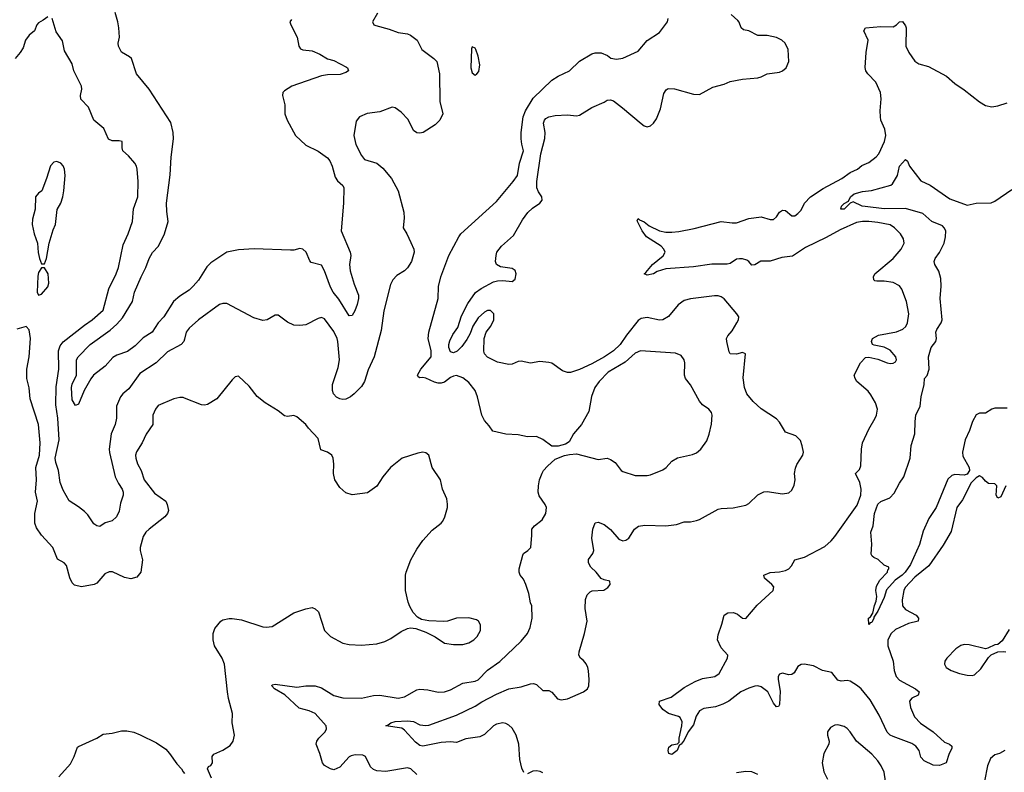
# Model space of a CAD drawing. Header units: inches. Extents: x 1384664 to 1536621, y 460766 to 646467.
# Tile 296 of 488: x 1488928 to 1495332, y 541707 to 546603. Entities that reach past the tile are written whole.
import ezdxf

# ---------------------------------------------------------------- set-up
doc = ezdxf.new("R2010")
doc.units = ezdxf.units.IN
doc.header["$MEASUREMENT"] = 0
doc.layers.add('B4584', color=7, linetype='Continuous')
doc.layers.add('B4594', color=7, linetype='Continuous')

msp = doc.modelspace()

# ---------------------------------------------------------------- linework, layer by layer
at = {"layer": 'B4584', "color": 5}
for points, elevation in [([(1489110, 546621.2), (1489081.1, 546598.9), (1489050, 546582.7), (1489039.1, 546570), (1489024.4, 546530), (1488990, 546501.3), (1488966.3, 546470), (1488950, 546419.3), (1488931.3, 546388.7), (1488898.4, 546350)], 740), ([(1490000, 544824.5), (1489970, 544804.5), (1489928.2, 544770), (1489865, 544670), (1489829, 544630), (1489790.2, 544570), (1489730, 544533.5), (1489678.2, 544481.8), (1489630, 544444.4), (1489559.7, 544420.3), (1489533.9, 544406.1), (1489483.1, 544350), (1489408.4, 544290), (1489390, 544267.3), (1489347.4, 544190), (1489310, 544102.7), (1489290, 544093.2), (1489270, 544129.3), (1489264.7, 544210), (1489268.5, 544231.5), (1489296.8, 544290), (1489298, 544390), (1489307.4, 544410), (1489385.5, 544490), (1489515.6, 544584.4), (1489558.7, 544621.3), (1489595.4, 544664.6), (1489661.1, 544770), (1489674.6, 544830), (1489717.1, 544930), (1489748, 544990), (1489770.5, 545050), (1489792.4, 545087.6), (1489830, 545130.3), (1489870, 545210.3), (1489893.1, 545290), (1489884.1, 545355.9), (1489882.5, 545410), (1489906.7, 545593.3), (1489912.4, 545707.6), (1489927.2, 545827.2), (1489926.4, 545870), (1489910, 545935.1), (1489769.6, 546150), (1489687.3, 546250), (1489655.1, 546350), (1489642, 546362), (1489590.9, 546390.9), (1489571.1, 546430), (1489569, 546450), (1489576.4, 546490), (1489572.4, 546550), (1489567.1, 546590), (1489548.6, 546650)], 720), ([(1490000, 544525.5), (1489996.1, 544510), (1489977.4, 544490), (1489890, 544441.6), (1489814.7, 544370), (1489710, 544302.2), (1489638.2, 544201.8), (1489599.3, 544170), (1489584.2, 544150), (1489557.8, 544090), (1489556.9, 544010), (1489547.7, 543970), (1489522.7, 543910), (1489510.2, 543810), (1489511.6, 543788.4), (1489548.7, 543630), (1489570, 543585.7), (1489594.7, 543550), (1489600.7, 543530), (1489599.7, 543510), (1489582.7, 543457.3), (1489575, 543405), (1489557, 543370), (1489530, 543342.4), (1489484.7, 543330), (1489450, 543306.6), (1489430, 543309.7), (1489410, 543324.4), (1489370, 543382.4), (1489350, 543403.6), (1489310, 543435.1), (1489250, 543472.3), (1489210, 543542), (1489190, 543593.2), (1489180.7, 543670), (1489161.9, 543721.9), (1489158.9, 543750), (1489184.8, 543870), (1489176.7, 544010), (1489162.6, 544097.4), (1489164.5, 544215.5), (1489182.7, 544330), (1489180.1, 544450), (1489190, 544482.4), (1489210, 544507), (1489350, 544616.5), (1489399.5, 544650), (1489470, 544714), (1489507, 544853), (1489555.1, 544950), (1489569.7, 544990), (1489601.1, 545138.9), (1489634.3, 545210), (1489662.4, 545290), (1489666.9, 545373.1), (1489696.2, 545450), (1489697.4, 545550), (1489692.8, 545630), (1489688.2, 545650), (1489676.4, 545670), (1489636.4, 545716.4), (1489599.6, 545750), (1489594, 545770), (1489594, 545810), (1489575.1, 545815.1), (1489530, 545815.1), (1489506.4, 545826.4), (1489474.7, 545894.7), (1489410, 545949.3), (1489374.7, 546034.7), (1489326.1, 546086.1), (1489323.1, 546110), (1489331, 546150), (1489329.6, 546170), (1489279.7, 546270), (1489270, 546316), (1489219.3, 546399.3), (1489205.6, 546465.6), (1489164.9, 546524.9), (1489139.3, 546610)], 740), ([(1490000, 544140.6), (1489990, 544144.5), (1489970, 544144.5), (1489930, 544136), (1489827.4, 544092.6), (1489810, 544069.2), (1489794.4, 544030), (1489794, 543970), (1489750, 543906), (1489724.9, 543850), (1489687.4, 543792.6), (1489681.6, 543770), (1489682.5, 543750), (1489693.4, 543713.4), (1489717.6, 543670), (1489737.6, 543610), (1489803.9, 543523.9), (1489877.3, 543470), (1489887.7, 543450), (1489895.5, 543410), (1489888.4, 543390), (1489872, 543370), (1489770, 543289.7), (1489749, 543270), (1489730, 543240.9), (1489711.5, 543170), (1489711.5, 543150), (1489726.7, 543090), (1489715.8, 543010), (1489690, 542976.2), (1489650, 542966), (1489610, 542974.6), (1489530.5, 543010.5), (1489509.4, 543010.6), (1489482.1, 542997.9), (1489430, 542938), (1489411.8, 542928.2), (1489330, 542914), (1489285.1, 542925.1), (1489270, 542939), (1489253, 542973), (1489233, 543053), (1489217.2, 543070), (1489173.6, 543093.6), (1489143.6, 543170), (1489069.8, 543249.8), (1489038, 543298), (1489027.1, 543327.1), (1489026, 543390), (1489043.2, 543470), (1489030.5, 543530), (1489037.5, 543610), (1489033.7, 543690), (1489056.5, 543770), (1489060.6, 543850), (1489050.8, 543970), (1488996.4, 544136.4), (1488988.4, 544208.4), (1488974.5, 544270), (1488974.7, 544330), (1488989.6, 544410), (1488998, 544530), (1488990, 544586), (1488970, 544608), (1488910, 544589)], 760), ([(1489182.3, 541677.7), (1489257.5, 541762.5), (1489281.6, 541810), (1489303.7, 541870), (1489310, 541876.3), (1489428.7, 541930), (1489470, 541956.3), (1489530, 541962), (1489590, 541976.4), (1489623.8, 541976.2), (1489670, 541967.4), (1489710.8, 541950.8), (1489818.3, 541898.3), (1489877.4, 541857.4), (1489903.1, 541830), (1489950, 541762.8), (1489981, 541730), (1489991.3, 541710), (1490000, 541699.6)], 760)]:
    msp.add_lwpolyline(points, dxfattribs=dict(at, elevation=elevation))
at = {"layer": 'B4584', "color": 5, "elevation": 760}
for points in [[(1489170, 545680.9), (1489150, 545676), (1489127.4, 545652.6), (1489102, 545570), (1489071, 545490), (1489050, 545475.3), (1489030.8, 545450), (1489028.4, 545370), (1489010, 545306), (1489008.4, 545270), (1489021.6, 545210), (1489044, 545150), (1489047.9, 545087.9), (1489056, 545050), (1489070, 545014), (1489090, 545014), (1489102, 545050), (1489119.3, 545150), (1489144.5, 545235.5), (1489161.2, 545270), (1489172.5, 545367.5), (1489196, 545410), (1489209.4, 545450), (1489215.6, 545490), (1489224.2, 545590), (1489218.7, 545630), (1489210, 545653.2), (1489196, 545670)], [(1489090, 544988), (1489070, 544988), (1489050, 544958), (1489045.2, 544934.8), (1489041, 544830), (1489050, 544812), (1489070, 544818), (1489110, 544864.7), (1489118, 544890), (1489112.3, 544950)]]:
    msp.add_lwpolyline(points, close=True, dxfattribs=at)
at = {"layer": 'B4594', "color": 5}
for points, elevation in [([(1491255.3, 546644.7), (1491222.8, 546590), (1491224, 546584), (1491231, 546570), (1491244.8, 546564.8), (1491330, 546542.2), (1491390, 546519.7), (1491450, 546511.3), (1491470, 546502.6), (1491514, 546470), (1491543.1, 546410), (1491622.4, 546350), (1491640.3, 546330), (1491658.5, 546250), (1491660.7, 546070), (1491680.9, 545990), (1491659.6, 545950), (1491630, 545918), (1491553, 545870), (1491530, 545864.4), (1491510, 545866), (1491490, 545883), (1491454.2, 545954.2), (1491410, 546002.4), (1491370, 546029.8), (1491350, 546033.1), (1491270, 546004.2), (1491188.1, 545991.9), (1491138.8, 545970), (1491116.4, 545943.6), (1491100.3, 545850), (1491114.4, 545790), (1491150, 545719.1), (1491170, 545692.7), (1491250, 545670.4), (1491290, 545638), (1491346, 545570), (1491390.4, 545490), (1491427, 545350), (1491428.6, 545311.4), (1491422.8, 545250), (1491446.8, 545210), (1491472.8, 545152.8), (1491490.7, 545110), (1491494, 545090), (1491476.3, 545030), (1491450.5, 544989.5), (1491431, 544970), (1491380.3, 544939.7), (1491354, 544910), (1491339.2, 544880.8), (1491295.8, 544710), (1491278, 544582), (1491233.8, 544410), (1491194.9, 544325.1), (1491170, 544249.5), (1491150, 544217.6), (1491103.8, 544170), (1491080.5, 544150), (1491050, 544134.7), (1491030, 544131.5), (1491010, 544136.3), (1490987.7, 544147.7), (1490968.8, 544168.8), (1490962.2, 544190), (1490962.7, 544230), (1490998.8, 544341.2), (1491008.5, 544390), (1490996.4, 544510), (1490991.7, 544530), (1490970, 544574), (1490910, 544656.2), (1490890, 544665.1), (1490870, 544658.7), (1490790, 544617.4), (1490750, 544613), (1490710, 544615.1), (1490670, 544635.6), (1490610, 544680.9), (1490590, 544680.9), (1490538, 544650), (1490510, 544645.6), (1490450, 544664.4), (1490275.8, 544755.8), (1490250, 544757.7), (1490228, 544750), (1490090, 544649.7), (1490030, 544595.8), (1490011.2, 544570), (1490000, 544525.5)], 740), ([(1492206.1, 541706.1), (1492194, 541734), (1492180.7, 541790), (1492173.5, 541890), (1492156.5, 541950), (1492130, 541994), (1492110, 542014.5), (1492090, 542025.6), (1492070, 542029.8), (1492030, 542020.8), (1492010, 542009.8), (1491950, 541952.5), (1491921.2, 541938.8), (1491830, 541924.7), (1491770, 541901.3), (1491730, 541905.6), (1491670, 541901.4), (1491550, 541877.3), (1491530, 541882.5), (1491502.8, 541902.8), (1491430, 541982.2), (1491413.5, 541993.5), (1491309.3, 542010), (1491324.9, 542015.1), (1491340.9, 542030), (1491370, 542037.5), (1491450, 542043.2), (1491490, 542036.9), (1491530, 542016.5), (1491570, 542011.6), (1491590, 542014), (1491770, 542079.2), (1491890, 542137.8), (1491934, 542166), (1492030, 542215.7), (1492110, 542251), (1492190, 542264.2), (1492250, 542282), (1492270, 542284.9), (1492290, 542279.5), (1492330, 542239.3), (1492370, 542240.4), (1492390, 542228.2), (1492425.6, 542185.6), (1492450, 542178.8), (1492490, 542185.1), (1492595.8, 542230), (1492620.3, 542250), (1492629, 542270), (1492631.3, 542310), (1492627.3, 542367.3), (1492623.1, 542390), (1492612.2, 542412.2), (1492594.6, 542434.6), (1492575.1, 542450), (1492565.1, 542470), (1492566.3, 542490), (1492601.1, 542610), (1492618.5, 542690), (1492606.3, 542773.7), (1492607.7, 542832.3), (1492618.4, 542861.6), (1492638, 542882), (1492651.8, 542888.2), (1492727.3, 542892.7), (1492753.2, 542910), (1492769, 542930), (1492766, 542950), (1492730, 542959), (1492710, 542969), (1492676.8, 543010), (1492642.6, 543042.6), (1492627.8, 543070), (1492627.3, 543092.7), (1492655.8, 543130), (1492661.5, 543150), (1492648.9, 543231.1), (1492654.7, 543290), (1492670, 543330.7), (1492690, 543334.9), (1492730, 543319.5), (1492770, 543285.7), (1492824.5, 543224.5), (1492850, 543212), (1492870, 543217), (1492889.5, 543230), (1492927.1, 543290), (1492952.4, 543307.6), (1492994.5, 543314.5), (1493130, 543310.3), (1493200.8, 543319.2), (1493250, 543336.4), (1493290, 543337.1), (1493330, 543345.3), (1493350, 543352.4), (1493470, 543419.5), (1493490, 543424.4), (1493568.1, 543428.1), (1493650, 543444.4), (1493670, 543456.4), (1493728.3, 543511.7), (1493769, 543531), (1493790, 543533.4), (1493890, 543519.7), (1493930, 543526.3), (1493950, 543543), (1493964.4, 543575.6), (1493970.8, 543610), (1493968.3, 543651.7), (1493973.9, 543686.1), (1493982.9, 543710), (1494020.7, 543770), (1494025.1, 543790), (1494018, 543830), (1494005.6, 543865.6), (1493975.8, 543895.8), (1493910, 543920.5), (1493870, 543984), (1493850, 544006), (1493751.2, 544071.2), (1493699.4, 544119.4), (1493658.4, 544170), (1493642.4, 544210), (1493633.7, 544273.7), (1493649.4, 544429.4), (1493630, 544437.6), (1493590, 544427.2), (1493549.2, 544430), (1493541.7, 544441.7), (1493527.4, 544510), (1493526.2, 544530), (1493533.3, 544546.7), (1493561.2, 544578.8), (1493593.3, 544630), (1493604.2, 544650), (1493604.7, 544670), (1493593, 544690), (1493510, 544786.6), (1493490, 544800.4), (1493470, 544806.4), (1493446.4, 544806.4), (1493290, 544787), (1493250, 544776.1), (1493210, 544748.3), (1493146.9, 544673.1), (1493110, 544649.8), (1493090, 544647.8), (1493010, 544665.8), (1492970, 544658.6), (1492950, 544645.6), (1492873.9, 544550), (1492833.9, 544490), (1492790, 544448.1), (1492731, 544409), (1492650, 544364.8), (1492570, 544327.6), (1492510, 544308.2), (1492490, 544307.4), (1492458.2, 544318.2), (1492390, 544367.8), (1492370, 544374), (1492310, 544380.3), (1492250, 544369.7), (1492190, 544380.9), (1492170, 544378.7), (1492130, 544361.8), (1492110, 544359.4), (1492035.2, 544375.2), (1491970, 544407.8), (1491951.6, 544430), (1491947.1, 544447.1), (1491948.3, 544530), (1491962.3, 544570), (1491991.4, 544610), (1492011.8, 544650), (1492010.9, 544690), (1491990, 544710.3), (1491970, 544710.7), (1491950, 544699.6), (1491910, 544662.8), (1491875.9, 544610), (1491858.2, 544561.8), (1491836.5, 544523.5), (1491803.3, 544476.7), (1491774.1, 544445.9), (1491750, 544436.2), (1491730, 544443), (1491718.1, 544470), (1491718.3, 544490), (1491726.2, 544513.8), (1491744.8, 544555.2), (1491778.6, 544601.4), (1491802.5, 544677.5), (1491843, 544757), (1491892.5, 544827.5), (1491930, 544854), (1492010, 544897.1), (1492035.9, 544904.1), (1492070, 544905.7), (1492130, 544899.3), (1492150, 544916), (1492156.2, 544950), (1492150, 544972.3), (1492130, 544984.5), (1492054.8, 544994.8), (1492029.5, 545009.5), (1492023.7, 545030), (1492027.6, 545070), (1492032, 545090), (1492060.7, 545130), (1492140.2, 545199.8), (1492198.8, 545301.2), (1492232.1, 545347.9), (1492262.4, 545377.6), (1492311.1, 545410), (1492326.2, 545430), (1492323.5, 545450), (1492302.5, 545482.5), (1492292.4, 545510), (1492291.1, 545550), (1492318.1, 545730), (1492344.2, 545830), (1492345.4, 545870), (1492335.9, 545930), (1492341.4, 545950), (1492350, 545960.3), (1492370, 545972), (1492410, 545980.6), (1492490, 545984.3), (1492550, 545978), (1492570, 545980.8), (1492650, 546032.6), (1492730, 546067.2), (1492750, 546080.3), (1492770, 546082.6), (1492790, 546074.3), (1492848.8, 546030), (1492970, 545926.7), (1492990, 545912.4), (1493010, 545906), (1493030, 545912.7), (1493050, 545930.5), (1493070, 545957.3), (1493096.6, 546023.4), (1493117.6, 546122.4), (1493133.3, 546146.7), (1493145.7, 546154.3), (1493186.3, 546153.7), (1493310, 546118.7), (1493350, 546115.5), (1493435.3, 546164.7), (1493510, 546183), (1493550, 546200.5), (1493630, 546215.5), (1493730, 546225.5), (1493750, 546230.4), (1493790, 546250.4), (1493870, 546261.6), (1493890, 546270.6), (1493912.7, 546290), (1493929.6, 546330.4), (1493926.3, 546410), (1493907.6, 546450), (1493884.5, 546470), (1493850, 546486.6), (1493790, 546499.7), (1493730, 546500.4), (1493670, 546529.7), (1493636.6, 546536.6), (1493621.6, 546550), (1493607.2, 546587.2), (1493598.2, 546598.2), (1493556.5, 546636.5)], 720), ([(1490696.7, 546603.3), (1490685.5, 546590), (1490690.3, 546570), (1490732.2, 546490), (1490743.8, 546430), (1490754.4, 546414.4), (1490770, 546406.7), (1490830, 546399.5), (1490879.7, 546379.7), (1490930, 546348.2), (1490970, 546337), (1491054.4, 546294.4), (1491061, 546290), (1491066, 546270), (1491050, 546259.3), (1491012.6, 546247.4), (1490930, 546244.8), (1490890, 546236.8), (1490697.1, 546170), (1490650, 546140.5), (1490640.3, 546130), (1490637.6, 546110), (1490652.4, 546050), (1490652.7, 545990), (1490667.2, 545950), (1490721.3, 545850), (1490790, 545787.4), (1490870, 545746.7), (1490930, 545703.7), (1490944.2, 545684.2), (1490959.6, 545650), (1490979.2, 545579.2), (1490995.8, 545555.8), (1491030, 545523.8), (1491036.9, 545510), (1491033.8, 545410), (1491017.8, 545230), (1491077.5, 545090), (1491081.5, 545070), (1491072.7, 545010), (1491077.1, 544970), (1491103.2, 544883.2), (1491131.6, 544810), (1491131.6, 544788.4), (1491123, 544750), (1491108.5, 544710), (1491090, 544679.5), (1491070, 544676.2), (1491004.3, 544784.3), (1490967, 544830), (1490950, 544862.9), (1490910, 544969.6), (1490890, 545005.1), (1490824, 545024), (1490814.5, 545034.5), (1490790.9, 545090), (1490770, 545111.1), (1490750, 545115.4), (1490710, 545103.5), (1490690, 545102.9), (1490452.8, 545112.8), (1490350, 545104.9), (1490274, 545090), (1490170, 545022.4), (1490145.4, 544994.6), (1490090, 544909.6), (1490057.1, 544870), (1490030, 544844.5), (1490000, 544824.5)], 720), ([(1491510, 541692.3), (1491472.3, 541730), (1491450, 541736.9), (1491310, 541712.6), (1491250, 541717.6), (1491230, 541725.1), (1491210, 541743.7), (1491178, 541810), (1491159.1, 541819.1), (1491110, 541821.7), (1491084.8, 541815.2), (1491070, 541807.8), (1491010, 541740.7), (1490970, 541724.5), (1490950, 541729.6), (1490911.1, 541751.1), (1490896.9, 541770), (1490880.5, 541830), (1490856.9, 541890), (1490859.7, 541910), (1490872.8, 541930), (1490913.7, 541970), (1490923.5, 541990), (1490920.9, 542010), (1490850, 542089.8), (1490810, 542108.1), (1490744.7, 542124.7), (1490651.5, 542211.5), (1490584.7, 542250), (1490567.1, 542270), (1490570, 542277.3), (1490590, 542280.2), (1490730, 542261.6), (1490790, 542270.3), (1490850, 542270.3), (1490890, 542257.4), (1490970, 542207.2), (1491030, 542191.7), (1491150, 542190.2), (1491230, 542206.2), (1491270, 542208.2), (1491390, 542190.2), (1491430, 542199.2), (1491510, 542243.2), (1491530, 542247.2), (1491583.2, 542243.2), (1491650, 542229.2), (1491690, 542230.2), (1491730, 542243.9), (1491810, 542287.3), (1491890, 542301.1), (1491910, 542308.7), (1491970, 542372), (1492050, 542427.8), (1492190, 542559.5), (1492231, 542610), (1492248.3, 542650), (1492260.5, 542710), (1492258.7, 542790), (1492249.8, 542809.8), (1492238.5, 542870), (1492219.8, 542930), (1492204.2, 542964.2), (1492182.4, 542990), (1492175.6, 543010), (1492176.2, 543030), (1492199.5, 543120.5), (1492205.2, 543130), (1492234, 543150), (1492252.3, 543170), (1492259.5, 543250), (1492258, 543290), (1492276, 543310), (1492327, 543350), (1492349.6, 543390), (1492353.3, 543430), (1492346.6, 543450), (1492305.7, 543505.7), (1492300.5, 543530), (1492301.3, 543570), (1492307.8, 543610), (1492325.9, 543654.1), (1492334, 543670), (1492360.7, 543699.3), (1492410, 543744.9), (1492472.5, 543767.5), (1492504.7, 543775.3), (1492550, 543778.8), (1492690, 543743), (1492750, 543750.5), (1492770, 543743), (1492801.7, 543721.7), (1492840.7, 543670), (1492850, 543663.8), (1492930, 543637.6), (1493010, 543638.4), (1493030, 543642.4), (1493110, 543675.8), (1493131.8, 543690), (1493169.8, 543730.2), (1493207.5, 543752.5), (1493304.7, 543775.3), (1493330, 543785.5), (1493358, 543810), (1493397.1, 543862.9), (1493413.1, 543906.9), (1493427.7, 543972.3), (1493431.5, 544030), (1493427.6, 544047.6), (1493409.3, 544070), (1493370, 544097.6), (1493350, 544121.6), (1493290, 544227.6), (1493258, 544270), (1493252.6, 544290), (1493254, 544370), (1493249.6, 544389.6), (1493230, 544418), (1493194.2, 544434.2), (1492966.8, 544450), (1492930, 544433.1), (1492865.3, 544374.7), (1492756, 544310), (1492696.5, 544250), (1492668.8, 544210), (1492647.1, 544152.9), (1492630, 544055.3), (1492582.8, 543970), (1492530.7, 543910), (1492502.8, 543857.2), (1492478.8, 543841.2), (1492430, 543829), (1492390, 543829.3), (1492330, 543871.6), (1492290, 543891.6), (1492230, 543889.6), (1492170, 543901.6), (1492090, 543906.6), (1492006.3, 543926.3), (1491982, 543962), (1491950, 543995.3), (1491932.7, 544030), (1491906.3, 544150), (1491889.7, 544190), (1491850, 544242.4), (1491810, 544274.3), (1491770, 544287.8), (1491750, 544285.1), (1491730, 544275.4), (1491690, 544245.3), (1491670, 544238.8), (1491650, 544238.4), (1491625, 544245), (1491570, 544271.3), (1491550, 544275.1), (1491530, 544272.3), (1491520.1, 544280.1), (1491516.2, 544290), (1491536, 544330), (1491604.7, 544410), (1491603.5, 544450), (1491585.1, 544530), (1491589.6, 544569.6), (1491649.8, 544790), (1491652.6, 544867.4), (1491666.3, 544930), (1491719.7, 545070), (1491783.1, 545190), (1491798, 545210), (1492030, 545419.3), (1492138, 545550), (1492165.1, 545590), (1492177.7, 545670), (1492205.6, 545750), (1492192.9, 545792.9), (1492188.7, 545828.7), (1492189.8, 545870), (1492202.9, 545970), (1492217, 546010), (1492268.3, 546091.7), (1492389.9, 546210.1), (1492430, 546234.9), (1492503.7, 546270), (1492570, 546334), (1492650, 546381.6), (1492670, 546388.2), (1492710, 546387.7), (1492750.5, 546370.5), (1492773.4, 546353.4), (1492810, 546346.4), (1492850, 546352.7), (1492950, 546397.1), (1493010, 546468.2), (1493090, 546519.1), (1493140.9, 546590), (1493146, 546610)], 740), ([(1495341.4, 543570), (1495310, 543500.3), (1495290, 543489.8), (1495278.8, 543510), (1495283.6, 543570), (1495270, 543583.6), (1495230, 543585.6), (1495210, 543600.5), (1495190, 543624.7), (1495170, 543635.6), (1495150, 543623.2), (1495116.8, 543590), (1495059.5, 543480.5), (1495023.2, 543430), (1494986.9, 543273.1), (1494934.8, 543185.2), (1494840.2, 543050), (1494750, 542977.4), (1494687.8, 542910), (1494678.9, 542890), (1494668.4, 542828.4), (1494671, 542790), (1494690, 542767), (1494759, 542730), (1494773.4, 542710), (1494772, 542690), (1494710, 542675.2), (1494624.6, 542635.4), (1494596, 542610), (1494574.9, 542570), (1494574.9, 542530), (1494608.2, 542430), (1494615, 542370), (1494629.5, 542330), (1494650, 542306.2), (1494754.6, 542250), (1494778, 542230), (1494772, 542210), (1494731.3, 542188.7), (1494714.7, 542170), (1494721.2, 542130), (1494747.3, 542067.3), (1494786.8, 542026.8), (1494869.1, 541970), (1494942.4, 541902.4), (1494976.3, 541890), (1494990, 541878), (1494990, 541862.9), (1494974.2, 541830), (1494954.9, 541770), (1494910, 541751.6), (1494870, 541754.2), (1494810, 541781.7), (1494790, 541805.7), (1494777.7, 541850), (1494757.6, 541877.6), (1494730, 541895.2), (1494610, 541939.6), (1494589.1, 541950), (1494570, 541968.5), (1494519.1, 542079.1), (1494458.9, 542178.9), (1494400.2, 542250), (1494376.3, 542270), (1494330, 542299.9), (1494310, 542304.7), (1494270, 542301.1), (1494250, 542307.7), (1494210, 542356.3), (1494149.7, 542369.7), (1494090, 542400.7), (1494031.2, 542411.2), (1494010, 542407.8), (1493990, 542395.8), (1493965.2, 542354.8), (1493950, 542342.6), (1493930, 542341), (1493890, 542352.4), (1493870, 542346.6), (1493862.3, 542330), (1493860.3, 542310), (1493875.3, 542235.3), (1493870.6, 542149.4), (1493864.4, 542135.6), (1493850, 542133.5), (1493830, 542157), (1493793.6, 542230), (1493750, 542264.3), (1493730, 542270.5), (1493710, 542268.6), (1493670, 542255), (1493619.3, 542230), (1493540.6, 542170), (1493501.8, 542150), (1493454.1, 542134.1), (1493378.5, 542121.5), (1493350, 542108.1), (1493328.3, 542071.7), (1493310, 542016.5), (1493275.5, 541970), (1493250, 541916), (1493230, 541889.6), (1493217.3, 541882.7), (1493205.3, 541850), (1493170, 541823.5), (1493150, 541829.5), (1493145.3, 541850), (1493150, 541870.2), (1493170, 541885.2), (1493206.5, 541893.5), (1493217.5, 541902.5), (1493216.9, 541930), (1493235.3, 542010), (1493236.1, 542036.1), (1493222.9, 542062.9), (1493212.3, 542070), (1493147.6, 542090), (1493110, 542115.1), (1493087.7, 542147.7), (1493089.9, 542170), (1493164.3, 542195.7), (1493250, 542259.8), (1493321.1, 542298.9), (1493370, 542317.6), (1493448.6, 542331.4), (1493477.2, 542350), (1493530.9, 542450), (1493534.3, 542470), (1493490, 542517.4), (1493467.1, 542570), (1493470, 542602), (1493495.1, 542670), (1493509.5, 542730), (1493534.9, 542745.1), (1493570, 542746), (1493597, 542737), (1493630, 542710.4), (1493650, 542708.5), (1493725.5, 542794.5), (1493828.4, 542890), (1493833.1, 542913.1), (1493821, 542930), (1493773, 542970), (1493767.3, 542990), (1493810, 543008.1), (1493870, 543012), (1493910, 543020.7), (1493930, 543030.3), (1493948.6, 543050), (1493970.7, 543089.3), (1494033.1, 543106.9), (1494164.9, 543175.1), (1494206.9, 543213.1), (1494230, 543242), (1494374.4, 543445.6), (1494398, 543510), (1494400.8, 543550), (1494393.2, 543593.2), (1494364.5, 543650), (1494390, 543678), (1494399, 543701), (1494403.1, 543810), (1494408.8, 543850), (1494450, 543939.5), (1494493.1, 544010), (1494501.5, 544030), (1494507.4, 544070), (1494494.2, 544110), (1494463.8, 544163.8), (1494445.6, 544185.6), (1494373.5, 544250), (1494361.1, 544270), (1494356.3, 544290), (1494397, 544370), (1494430, 544405.5), (1494450, 544406.7), (1494510, 544394.9), (1494570, 544370.3), (1494590, 544366.7), (1494610, 544367.8), (1494623.5, 544376.5), (1494630.9, 544390), (1494626.9, 544410), (1494590, 544454), (1494550, 544473.6), (1494485.1, 544485.1), (1494475.3, 544490), (1494468, 544510), (1494475.3, 544530), (1494514, 544550), (1494630, 544571.6), (1494672, 544590), (1494692.7, 544607.3), (1494703.5, 544630), (1494712.2, 544690), (1494696.9, 544770), (1494665.7, 544850), (1494651.5, 544871.5), (1494610, 544892.8), (1494550, 544902.7), (1494502, 544902), (1494490, 544903.7), (1494482.7, 544910), (1494482, 544930), (1494489.6, 544950), (1494609.4, 545050.6), (1494661.5, 545110), (1494681.3, 545150), (1494677.1, 545177.1), (1494657.4, 545210), (1494618.4, 545250), (1494589.1, 545269.1), (1494510, 545284.3), (1494450, 545289.6), (1494410, 545290.5), (1494370, 545283.2), (1494263.7, 545236.3), (1494174.2, 545185.8), (1494038.9, 545121.1), (1493954.5, 545065.5), (1493884.7, 545055.3), (1493810, 545031.7), (1493747.7, 545032.3), (1493710, 545007.4), (1493690, 545005.4), (1493669.9, 545029.9), (1493657.7, 545037.7), (1493630, 545047.1), (1493610, 545048.4), (1493590, 545044.6), (1493550, 545017.9), (1493530, 545013.1), (1493430, 545013.4), (1493310, 544995.1), (1493130, 544982.2), (1493074.9, 544965.1), (1493050, 544948.9), (1493010, 544940.9), (1492989.3, 544950), (1493001.5, 544958.5), (1493042.9, 545010), (1493113.2, 545066.8), (1493125.6, 545090), (1493118.4, 545110), (1493099.6, 545130), (1493004.7, 545190), (1492976.3, 545230), (1492944.5, 545295.5), (1492950, 545310.3), (1492960.3, 545300.3), (1492990, 545288), (1493022.3, 545262.3), (1493089.4, 545229.4), (1493130, 545221.5), (1493170, 545220.5), (1493215.2, 545224.8), (1493314.9, 545245.1), (1493490, 545291.2), (1493561.4, 545281.4), (1493590, 545282.4), (1493670, 545309.2), (1493750, 545321.6), (1493810, 545304), (1493830, 545303.6), (1493850, 545321.1), (1493870, 545350.3), (1493890, 545364.9), (1493910, 545361.7), (1493950, 545326.7), (1493970, 545328.1), (1493990, 545341.5), (1494010, 545364.9), (1494031.6, 545410), (1494070.8, 545450), (1494154.5, 545505.5), (1494276.1, 545570), (1494330, 545607.9), (1494377.6, 545630), (1494406.3, 545653.7), (1494450, 545674.3), (1494498.3, 545710), (1494515, 545730), (1494553.1, 545810), (1494560.8, 545850), (1494554.2, 545890), (1494530, 545949.5), (1494526.2, 545970), (1494525.2, 546010), (1494532.2, 546087.8), (1494526.2, 546130), (1494495.8, 546195.8), (1494443.9, 546250), (1494431, 546270), (1494427.9, 546292.1), (1494433.7, 546390), (1494446, 546470), (1494418.4, 546530), (1494428.7, 546550), (1494530, 546557.6), (1494610, 546556.5), (1494630, 546568.4), (1494650, 546588.2), (1494670, 546590.4), (1494690, 546564), (1494694.2, 546550), (1494691.7, 546430), (1494710.3, 546390), (1494750, 546334), (1494775.9, 546315.9), (1494839, 546299), (1494955.4, 546235.4), (1495010, 546187.7), (1495070, 546147), (1495170, 546068.7), (1495210, 546044.4), (1495250, 546035.5), (1495290, 546042), (1495350, 546063)], 680), ([(1495350, 544075.1), (1495270, 544076.9), (1495250, 544069.6), (1495210, 544043), (1495170, 544042.4), (1495150, 544031.6), (1495124.8, 543990), (1495105.8, 543930), (1495078.3, 543870), (1495060.5, 543790), (1495063.3, 543763.3), (1495102.9, 543690), (1495106, 543670), (1495090, 543647.2), (1495070, 543641.1), (1495010, 543644.3), (1494990, 543637.7), (1494965.5, 543614.5), (1494890, 543430.8), (1494842, 543358), (1494804.4, 543275.6), (1494781, 543190), (1494721.7, 543058.3), (1494686.7, 543010), (1494667.2, 542990), (1494622.5, 542957.5), (1494565.4, 542894.6), (1494550, 542843.7), (1494510, 542756), (1494483, 542717), (1494483.8, 542710), (1494470, 542682.7), (1494459.6, 542680.4), (1494450, 542669.4), (1494448.4, 542710), (1494461.4, 542718.6), (1494478, 542742), (1494487.9, 542792.1), (1494498.9, 542821.1), (1494502, 542850), (1494497.2, 542890), (1494501.7, 542918.3), (1494522.6, 542957.4), (1494571.6, 543010), (1494574.8, 543025.2), (1494582, 543030), (1494582, 543042), (1494550, 543055.3), (1494512.5, 543092.5), (1494483.7, 543103.7), (1494472.9, 543112.9), (1494467.2, 543127.2), (1494469.7, 543190.3), (1494464.3, 543270), (1494478.9, 543310), (1494486.9, 543390), (1494510, 543451.5), (1494530, 543469.2), (1494587.5, 543492.5), (1494616.2, 543523.8), (1494650, 543588), (1494678, 543630), (1494720.7, 543750), (1494726.6, 543833.4), (1494749.7, 543910), (1494751.8, 543988.2), (1494757.6, 544030), (1494784.2, 544090), (1494791.8, 544150), (1494811.3, 544230), (1494812, 544270), (1494830.7, 544289.3), (1494844, 544330), (1494838.7, 544410), (1494856.6, 544470), (1494886.6, 544510), (1494890.4, 544530), (1494887.5, 544570), (1494892.8, 544587.2), (1494921.5, 544630), (1494928.8, 544650), (1494915.2, 544790), (1494922.1, 544870), (1494918.5, 544918.5), (1494906.8, 544966.8), (1494881, 545010), (1494876.4, 545030), (1494883.1, 545050), (1494910, 545088.8), (1494940.2, 545150), (1494949.9, 545190), (1494950.9, 545230), (1494941.8, 545250), (1494930, 545261.5), (1494861.3, 545290), (1494802.1, 545342.1), (1494690, 545374.7), (1494550, 545373.2), (1494426.7, 545386.7), (1494408, 545390), (1494350, 545417.2), (1494330, 545408.7), (1494290, 545369.5), (1494269.6, 545369.6), (1494272.7, 545390), (1494290, 545407.3), (1494318, 545422), (1494332.3, 545450), (1494356, 545470), (1494410, 545486.3), (1494469.1, 545490.9), (1494594.1, 545525.9), (1494605.1, 545534.9), (1494636.4, 545590), (1494649.8, 545650), (1494690, 545694), (1494703.5, 545683.5), (1494716, 545650), (1494790, 545554.4), (1494850, 545527), (1494976.9, 545436.9), (1495090, 545397.4), (1495150, 545408.8), (1495247.5, 545412.5), (1495270, 545422), (1495381.3, 545498.7)], 660), ([(1490176, 541670), (1490149.1, 541730.9), (1490155.3, 541744.7), (1490170, 541752), (1490182, 541770), (1490179, 541810), (1490190, 541824.7), (1490250, 541851), (1490297.5, 541882.5), (1490317.2, 541910), (1490325.2, 541950), (1490309.3, 542030), (1490312.7, 542090), (1490286.7, 542186.7), (1490279.7, 542230), (1490260.9, 542410), (1490244.7, 542450), (1490195.4, 542530), (1490185.7, 542570), (1490186.3, 542610), (1490196.3, 542643.7), (1490236, 542690), (1490250, 542698.4), (1490290, 542708), (1490310, 542707.7), (1490370, 542699.3), (1490510, 542653.4), (1490530, 542650.6), (1490570, 542656.3), (1490710, 542744.9), (1490790, 542770.7), (1490830, 542778.8), (1490850, 542771.3), (1490870.5, 542750.5), (1490910.6, 542630.6), (1490950, 542591), (1491030, 542546.8), (1491070, 542538.8), (1491150, 542534), (1491250, 542542.8), (1491302, 542558), (1491342, 542578), (1491410, 542622.8), (1491450, 542642.8), (1491470, 542646.8), (1491503.5, 542643.5), (1491570, 542618.8), (1491630, 542587.7), (1491690, 542548.2), (1491750, 542539.3), (1491810, 542538.7), (1491850, 542550.4), (1491882, 542570), (1491902.9, 542590), (1491924.2, 542630), (1491925.8, 542665.8), (1491912, 542690), (1491898.8, 542698.8), (1491850, 542712.8), (1491770, 542709.7), (1491710, 542689.6), (1491687.5, 542687.5), (1491590, 542691.8), (1491540.7, 542700.7), (1491515.6, 542715.6), (1491486.5, 542746.5), (1491465.1, 542785.1), (1491454.8, 542814.8), (1491437.1, 542890), (1491437.3, 542990), (1491441, 543010), (1491472.2, 543090), (1491510, 543158.2), (1491550, 543215.6), (1491610, 543282.4), (1491670, 543328.8), (1491679.2, 543340.8), (1491693.7, 543370), (1491709.7, 543430), (1491711.4, 543451.4), (1491706.2, 543486.2), (1491677.4, 543550), (1491664.2, 543610), (1491611.6, 543690), (1491589, 543770), (1491570, 543785.2), (1491549.1, 543789.1), (1491516.8, 543783.2), (1491416, 543750), (1491338.8, 543690), (1491290, 543629), (1491250, 543569.3), (1491190, 543525.2), (1491090, 543512.7), (1491050, 543525.2), (1491010, 543559), (1490978, 543610), (1490969.4, 543650), (1490972.1, 543712.1), (1490966, 543750), (1490957.2, 543770), (1490929.6, 543789.6), (1490886, 543806), (1490870, 543878), (1490805.8, 543945.8), (1490790, 543969.4), (1490730, 544019.3), (1490710, 544029.3), (1490670, 544020.9), (1490650, 544026.6), (1490610, 544059.5), (1490524, 544110), (1490471.9, 544151.9), (1490420.1, 544220.1), (1490350, 544284), (1490330, 544279), (1490310, 544261.2), (1490210, 544136), (1490150, 544100.9), (1490130, 544096), (1490110, 544098), (1490000, 544140.6)], 760), ([(1495364.4, 542635.6), (1495317.5, 542562.5), (1495290, 542538.7), (1495270, 542536.8), (1495225.6, 542514.4), (1495210, 542511.6), (1495103.3, 542536.7), (1495070, 542538.1), (1495050, 542533.1), (1495016, 542510), (1494958.4, 542450), (1494945.8, 542430), (1494942.2, 542410), (1494953.1, 542390), (1494987.2, 542370), (1495040.4, 542350), (1495090, 542338.4), (1495123.3, 542336.7), (1495138, 542342), (1495179.5, 542380.5), (1495230, 542454.8), (1495247.7, 542472.3), (1495290, 542490.6), (1495330, 542493.4), (1495342, 542490)], 720), ([(1494559.9, 541650), (1494550, 541707.8), (1494531.9, 541750), (1494510, 541781.5), (1494470, 541825.2), (1494369.9, 541909.9), (1494329.7, 541970), (1494310, 541992.1), (1494290, 542006.2), (1494250, 542016.5), (1494230, 542014.6), (1494201.4, 541998.6), (1494183.2, 541970), (1494181.5, 541950), (1494192, 541910), (1494190.3, 541890), (1494158.9, 541830), (1494148.5, 541770), (1494158.5, 541710), (1494182.3, 541662.3)], 720), ([(1495336, 541850), (1495301, 541830), (1495270, 541820.5), (1495242.3, 541797.7), (1495223.2, 541750), (1495202.3, 541650)], 720), ([(1492330, 541704.7), (1492313.2, 541713.2), (1492290, 541717.6), (1492265.3, 541714.7), (1492230, 541698.4)], 720), ([(1493730, 541693.6), (1493690, 541709.6), (1493650, 541712.8), (1493590, 541703.5)], 720)]:
    msp.add_lwpolyline(points, dxfattribs=dict(at, elevation=elevation))
at = {"layer": 'B4594', "color": 5, "elevation": 760}
msp.add_lwpolyline([(1491870, 546426), (1491866, 546414), (1491861.6, 546290), (1491870, 546258), (1491890, 546242.8), (1491902, 546250), (1491914.2, 546265.8), (1491920.9, 546310), (1491910, 546366), (1491894, 546410), (1491890, 546418)], close=True, dxfattribs=at)

doc.saveas('drawing.dxf')
